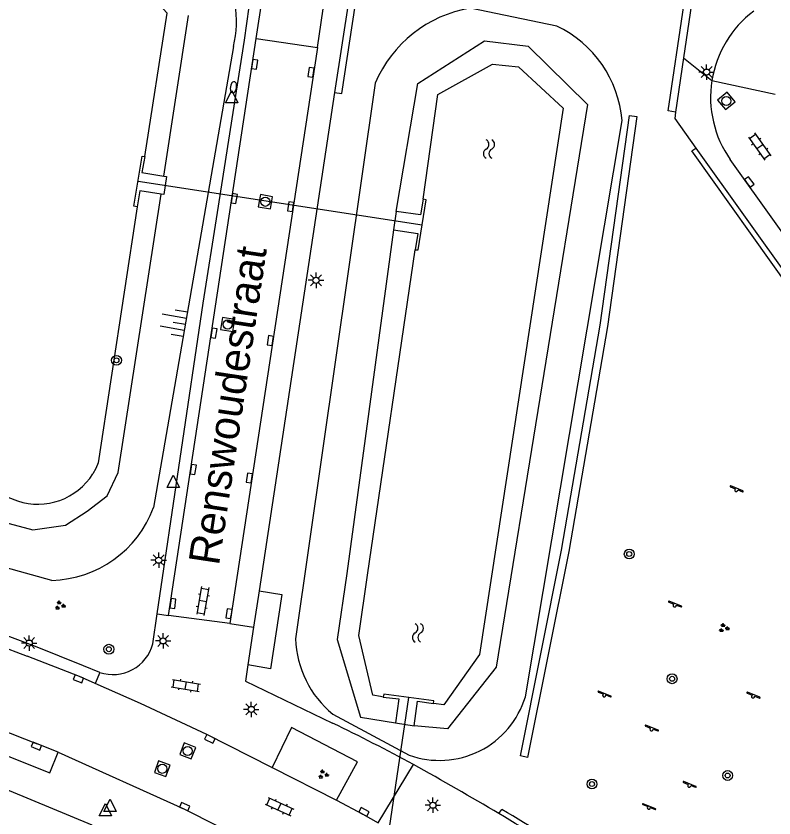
# Model space of a CAD drawing. Extents: x 124000 to 128010, y 398999 to 403000.
# Drawn here: x 126697.3 to 126758.8, y 400159 to 400224.1 of the extents above; entities that cross this region are included whole.
import ezdxf

# ---------------------------------------------------------------- set-up
doc = ezdxf.new("R2010")
doc.units = 0
for name, color, linetype in [('gg-anno-openbare ruimte label', 7, 'Continuous'), ('gg-knt-BGT kruinlijn', 7, 'Continuous'), ('gg-knt-verharding', 7, 'Continuous'), ('gg-knt-verharding nz', 7, 'Continuous'), ('gg-kntw-beschoeiing', 7, 'Continuous'), ('gg-kntw-bovenkant insteek waterloop', 7, 'Continuous'), ('gg-kwrk-duiker nz buis', 7, 'Continuous'), ('gg-kwrk-uitstroombak niveau min 01', 7, 'Continuous'), ('gt-grn-groengrens', 7, 'Continuous'), ('gt-grn-weggrens', 7, 'Continuous'), ('gt-symb-boom', 7, 'Continuous'), ('gt-symb-brandkraan', 7, 'Continuous'), ('gt-symb-groenvak', 7, 'Continuous'), ('gt-symb-klinker verharding', 7, 'Continuous'), ('gt-symb-kolk', 7, 'Continuous'), ('gt-symb-lichtmast', 7, 'Continuous'), ('gt-symb-rioolschacht', 7, 'Continuous'), ('gt-symb-speelvoorziening', 7, 'Continuous'), ('gt-symb-talud symbool', 7, 'Continuous'), ('gt-symb-waterafsluiter', 7, 'Continuous'), ('gt-symb-watersymbool', 7, 'Continuous')]:
    doc.layers.add(name, color=color, linetype=linetype)

# ---------------------------------------------------------------- blocks, each defined once
blk = doc.blocks.new('gt0-KOLK')
at = {"layer": 'gt-symb-kolk'}
blk.add_lwpolyline([(0, 0), (0.375, 0), (0.375, 0.4), (-0.375, 0.4), (-0.375, 0), (0, 0)], dxfattribs=at)
blk = doc.blocks.new('gt0-KL1')
at = {"layer": 'gt-symb-klinker verharding'}
for p, q in [((-1.15, 0.3), (1.15, 0.3)), ((-1, -0.3), (-1, 0.3)), ((-0.5, 0.3), (-0.5, 0.45)), ((0, -0.3), (0, 0.3)), ((0.5, 0.3), (0.5, 0.45)), ((1, -0.3), (1, 0.3)), ((-1.15, -0.3), (1.15, -0.3)), ((-0.5, -0.45), (-0.5, -0.3)), ((0.5, -0.45), (0.5, -0.3))]:
    blk.add_line(p, q, dxfattribs=at)
blk = doc.blocks.new('gt0-SV')
at = {"layer": 'gt-symb-speelvoorziening'}
for p, q in [((-0.477, 0.255), (-0.08, 0.096)), ((0.542, -0.076), (-0.449, 0.324)), ((0.125, 0.014), (0.515, -0.143))]:
    blk.add_line(p, q, dxfattribs=at)
for centre, radius, start, end in [((-0.466, 0.291), 0.0369, 63.6251, 252.66016), ((-0.002, -0.005), 0.128, 127.68665, 8.59861), ((0.531, -0.111), 0.0363, 243.50852, 72.54358)]:
    blk.add_arc(centre, radius, start, end, dxfattribs=at)
blk = doc.blocks.new('gt0-BOOM')
at = {"layer": 'gt-symb-boom'}
for radius in [0.4, 0.2]:
    blk.add_circle((0, 0), radius, dxfattribs=at)
blk = doc.blocks.new('gt0-GRVAK')
at = {"layer": 'gt-symb-groenvak'}
for p, q in [((-0.11, 0.189), (-0.228, 0.24)), ((-0.182, 0.153), (0.088, 0.153)), ((-0.091, 0.211), (-0.156, 0.322)), ((-0.047, 0.214), (-0.047, 0.393)), ((-0.004, 0.211), (0.061, 0.322)), ((0.015, 0.189), (0.133, 0.24)), ((0.262, -0.052), (0.197, 0.059)), ((0.305, -0.049), (0.305, 0.13)), ((0.349, -0.052), (0.414, 0.059)), ((-0.245, -0.228), (-0.363, -0.177)), ((-0.318, -0.264), (-0.047, -0.264)), ((-0.226, -0.206), (-0.291, -0.095)), ((-0.183, -0.203), (-0.183, -0.024)), ((-0.139, -0.206), (-0.074, -0.095)), ((-0.12, -0.228), (-0.002, -0.177)), ((0.243, -0.074), (0.125, -0.023)), ((0.17, -0.11), (0.441, -0.11)), ((0.368, -0.074), (0.486, -0.023))]:
    blk.add_line(p, q, dxfattribs=at)
blk = doc.blocks.new('gt0-WA')
at = {"layer": 'gt-symb-watersymbool'}
for centre, start, end in [((-0.323, 0.022), 28.07249, 151.92751), ((0.427, 0.422), 208.07248, 331.92751), ((-0.323, -0.428), 28.07249, 151.92751), ((0.427, -0.028), 208.07248, 331.92751)]:
    blk.add_arc(centre, 0.425, start, end, dxfattribs=at)
blk = doc.blocks.new('gt0-RS')
at = {"layer": 'gt-symb-rioolschacht'}
blk.add_lwpolyline([(-0.5, -0.5), (0.5, -0.5), (0.5, 0.5), (-0.5, 0.5)], close=True, dxfattribs=at)
blk.add_circle((0, 0), 0.375, dxfattribs=at)
blk = doc.blocks.new('gt0-LMAST')
at = {"layer": 'gt-symb-lichtmast'}
for p, q in [((-0.182, 0.173), (-0.447, 0.438)), ((-0.005, 0.246), (-0.005, 0.621)), ((0.172, 0.173), (0.437, 0.438)), ((-0.255, -0.004), (-0.63, -0.004)), ((-0.182, -0.181), (-0.447, -0.446)), ((-0.005, -0.254), (-0.005, -0.629)), ((0.437, -0.446), (0.172, -0.181)), ((0.245, -0.004), (0.62, -0.004))]:
    blk.add_line(p, q, dxfattribs=at)
blk.add_circle((-0.005, -0.004), 0.25, dxfattribs=at)
blk = doc.blocks.new('gt0-WAFSL')
at = {"layer": 'gt-symb-waterafsluiter'}
for p, q in [((-0.5, -0.333), (0, 0.667)), ((0, 0.667), (0.5, -0.333)), ((0.5, -0.333), (-0.5, -0.333))]:
    blk.add_line(p, q, dxfattribs=at)
blk = doc.blocks.new('gt0-BR')
at = {"layer": 'gt-symb-brandkraan'}
for centre, radius, start, end in [((-0.244, 0), 0.206, 107.56694, 252.43307), ((0.599, -2.664), 3, 106.89205, 107.56694), ((0, -0.691), 0.938, 73.10799, 106.89205), ((-0.599, -2.664), 3, 72.43309, 73.10799), ((0.244, 0), 0.206, 287.56695, 72.43309), ((0.599, 2.664), 3, 252.43307, 253.10797), ((0, 0.691), 0.938, 253.10797, 286.89206), ((-0.599, 2.664), 3, 286.89206, 287.56695)]:
    blk.add_arc(centre, radius, start, end, dxfattribs=at)
blk = doc.blocks.new('gt0-TALUD_1')
at = {"layer": 'gt-symb-talud symbool'}
for p, q in [((-1, -1), (-1, 0)), ((-0.5, -2), (-0.5, 0)), ((0, -1), (0, 0)), ((0.5, -2), (0.5, 0)), ((1, -1), (1, 0))]:
    blk.add_line(p, q, dxfattribs=at)

msp = doc.modelspace()

# ---------------------------------------------------------------- linework, layer by layer
at = {"layer": 'gg-knt-BGT kruinlijn'}
for p, q in [((126741.142, 400223.254), (126734.126, 400224.702)), ((126714.92, 400221.593), (126708.451, 400184.193)), ((126726.424, 400218.618), (126719.952, 400173.554)), ((126738.602, 400168.847), (126746.438, 400215.599)), ((126722.981, 400167.436), (126729.165, 400164.124))]:
    msp.add_line(p, q, dxfattribs=at)
msp.add_lwpolyline([(126700.196, 400178.285), (126696.417, 400179.337), (126679.688, 400184.182)], dxfattribs=at)
for centre, radius, start, end in [((126706.741, 400223.626), 8.428, 346.03969, 9.67758), ((126735.815, 400214.647), 10.196, 99.53359, 157.07857), ((126737.158, 400214.838), 9.312, 4.68811, 64.6656), ((126699.914, 400187.401), 9.12, 271.77445, 339.40719), ((126728.311, 400173.884), 8.366, 182.25879, 230.4209), ((126731.636, 400170.975), 7.284, 250.16511, 343.0087)]:
    msp.add_arc(centre, radius, start, end, dxfattribs=at)
at = {"layer": 'gg-knt-verharding'}
for p, q in [((126725.381, 400232.692), (126723.134, 400217.859)), ((126752.081, 400225.064), (126751.435, 400220.672)), ((126709.671, 400175.436), (126716.778, 400222.247)), ((126716.778, 400222.247), (126721.73, 400221.507)), ((126721.73, 400221.507), (126714.633, 400174.783)), ((126751.435, 400220.672), (126750.788, 400216.279)), ((126723.134, 400217.859), (126717.01, 400177.444)), ((126752.43, 400213.345), (126784.347, 400168.596)), ((126708.387, 400173.134), (126708.738, 400175.57)), ((126714.633, 400174.783), (126709.671, 400175.436)), ((126693.792, 400173.808), (126698.189, 400172.154)), ((126700.023, 400162.679), (126700.715, 400164.361)), ((126718.052, 400163.115), (126718.078, 400163.102)), ((126718.078, 400163.102), (126723.285, 400160.456))]:
    msp.add_line(p, q, dxfattribs=at)
for points in [[(126708.738, 400175.57), (126712.477, 400200.78), (126713.626, 400208.12), (126715.825, 400222.12), (126716.188, 400224.819)], [(126750.788, 400216.279), (126750.711, 400215.755), (126752.43, 400213.345)], [(126786.887, 400168.053), (126774.004, 400186.146), (126755.219, 400212.422)], [(126698.867, 400172.926), (126694.897, 400174.42), (126695.376, 400175.828), (126689.931, 400177.74), (126682.116, 400180.191)], [(126717.01, 400177.444), (126718.849, 400177.159), (126717.921, 400171.12), (126716.101, 400171.442)], [(126704.093, 400170.82), (126702.778, 400171.364), (126698.867, 400172.926)], [(126703.702, 400169.93), (126702.427, 400170.49), (126698.189, 400172.154)], [(126716.101, 400171.442), (126715.899, 400170.109), (126722.965, 400166.723)], [(126718.052, 400163.115), (126712.754, 400165.784), (126707.387, 400168.31), (126703.702, 400169.93)], [(126694.318, 400166.333), (126693.943, 400165.404), (126693.944, 400165.182), (126694.103, 400165.023), (126700.023, 400162.679)], [(126723.285, 400160.456), (126724.974, 400163.577), (126719.627, 400166.361), (126718.078, 400163.102)], [(126703.47, 400158.447), (126696.775, 400161.234), (126690.837, 400163.476), (126684.848, 400165.579)], [(126700.715, 400164.361), (126710.895, 400159.756), (126716.318, 400157.034)], [(126723.285, 400160.456), (126725.421, 400159.334), (126726.662, 400158.638)]]:
    msp.add_lwpolyline(points, dxfattribs=at)
for centre, radius, start, end in [((126762.365, 400217.46), 8.743, 126.87223, 171.02982), ((126762.366, 400217.46), 8.744, 171.02918, 215.1783), ((126705.143, 400174.012), 3.36, 251.78255, 344.85715), ((126648.538, 400013.602), 170.251, 61.59206, 64.07706), ((126538.833, 399823.429), 389.762, 59.5327, 60.70711), ((126634.988, 399989.197), 198.132, 54.46293, 59.1929)]:
    msp.add_arc(centre, radius, start, end, dxfattribs=at)
at = {"layer": 'gg-knt-verharding nz'}
for p, q in [((126717.01, 400177.444), (126716.563, 400174.491)), ((126716.563, 400174.491), (126716.101, 400171.442)), ((126694.037, 400166.99), (126699.02, 400165.042)), ((126700.715, 400164.361), (126699.02, 400165.042)), ((126726.662, 400158.638), (126729.534, 400163.352))]:
    msp.add_line(p, q, dxfattribs=at)
at = {"layer": 'gg-kntw-beschoeiing'}
for p, q in [((126730.299, 400209.216), (126731.515, 400217.713)), ((126725.808, 400178.713), (126729.667, 400205.112)), ((126727.079, 400168.83), (126726.851, 400168.87))]:
    msp.add_line(p, q, dxfattribs=at)
for points in [[(126731.515, 400217.713), (126735.922, 400220.17), (126738.031, 400219.953), (126741.663, 400216.591)], [(126741.663, 400216.591), (126734.887, 400172.278), (126731.993, 400168.198), (126731.144, 400168.296)], [(126726.851, 400168.87), (126726.233, 400168.978), (126725.093, 400173.82), (126725.808, 400178.713)]]:
    msp.add_lwpolyline(points, dxfattribs=at)
at = {"layer": 'gg-kntw-bovenkant insteek waterloop'}
for points in [[(126707.745, 400212.67), (126709.544, 400224.289), (126701.427, 400233.147), (126627.942, 400226.387)], [(126707.127, 400208.598), (126703.945, 400187.818), (126703.755, 400187.365), (126703.523, 400186.93)], [(126605.603, 400199.433), (126611.406, 400198.639), (126629.324, 400198.359), (126641.084, 400197.566), (126659.287, 400195.086), (126672.386, 400192.26), (126675.252, 400191.557), (126684.984, 400188.947), (126692.106, 400186.739), (126697.401, 400184.738)]]:
    msp.add_lwpolyline(points, dxfattribs=at)
msp.add_arc((126699.056, 400189.761), 5.288, 251.76307, 327.63704, dxfattribs=at)
at = {"layer": 'gg-kwrk-duiker nz buis'}
for p, q in [((126707.185, 400210.665), (126730.236, 400207.127)), ((126724.847, 400139.683), (126729.143, 400168.782))]:
    msp.add_line(p, q, dxfattribs=at)
at = {"layer": 'gg-kwrk-uitstroombak niveau min 01'}
for p, q in [((126728.118, 400208.206), (126727.919, 400206.719)), ((126728.078, 400166.731), (126729.57, 400166.504))]:
    msp.add_line(p, q, dxfattribs=at)
for points in [[(126707.127, 400208.598), (126706.86, 400208.63), (126707.511, 400212.7), (126707.745, 400212.67)], [(126707.745, 400212.67), (126707.507, 400211.36), (126709.278, 400211.072)], [(126709.278, 400211.072), (126709.501, 400211.036), (126709.273, 400209.577), (126709.052, 400209.612)], [(126709.052, 400209.612), (126707.32, 400209.885), (126707.127, 400208.598)], [(126730.299, 400209.216), (126730.107, 400207.933), (126728.118, 400208.206)], [(126729.667, 400205.112), (126729.915, 400205.095), (126730.556, 400209.16), (126730.299, 400209.216)], [(126727.919, 400206.719), (126729.883, 400206.43), (126729.667, 400205.112)], [(126731.144, 400168.296), (126731.175, 400168.509), (126727.111, 400169.054), (126727.079, 400168.83)], [(126727.079, 400168.83), (126728.342, 400168.683), (126728.078, 400166.731)], [(126729.57, 400166.504), (126729.859, 400168.481), (126731.144, 400168.296)]]:
    msp.add_lwpolyline(points, dxfattribs=at)
at = {"layer": 'gt-grn-groengrens'}
msp.add_line((126736.461, 400159.372), (126736.705, 400159.711), dxfattribs=at)
for points in [[(126723.134, 400217.859), (126723.727, 400217.769), (126725.884, 400232.004), (126733.973, 400230.714), (126741.619, 400229.571), (126741.708, 400230.165)], [(126750.788, 400216.279), (126750.195, 400216.367), (126751.452, 400224.911), (126748.877, 400228.487), (126742.661, 400229.416), (126742.749, 400230.009)], [(126709.278, 400211.072), (126711.289, 400224.102)], [(126728.118, 400208.206), (126729.881, 400218.605), (126735.295, 400222.044), (126738.818, 400221.614), (126743.63, 400216.885), (126736.24, 400171.243), (126732.287, 400166.257), (126729.57, 400166.504)], [(126738.784, 400163.936), (126738.196, 400164.054), (126741.543, 400180.753), (126744.667, 400198.98), (126747.034, 400215.993), (126747.628, 400215.911), (126745.259, 400198.888), (126742.133, 400180.643), (126738.784, 400163.936)], [(126784.347, 400168.596), (126783.995, 400168.349), (126752.114, 400213.119), (126752.43, 400213.345)], [(126604.555, 400198.17), (126610.702, 400196.974), (126632.063, 400196.346), (126657.318, 400193.454), (126661.842, 400192.197), (126698.657, 400182.392), (126701.296, 400182.769), (126703.055, 400183.9), (126704.689, 400185.157), (126705.568, 400187.043), (126709.052, 400209.612)], [(126727.919, 400206.719), (126724.132, 400178.846), (126723.35, 400173.486), (126725.241, 400167.209), (126728.078, 400166.731)]]:
    msp.add_lwpolyline(points, dxfattribs=at)
msp.add_arc((126625.542, 399972.44), 217.779, 54.99771, 59.30689, dxfattribs=at)
at = {"layer": 'gt-grn-weggrens'}
for p, q in [((126716.778, 400222.247), (126717.806, 400229.014)), ((126721.73, 400221.507), (126722.747, 400228.329)), ((126751.435, 400220.672), (126753.729, 400218.823)), ((126753.729, 400218.823), (126758.862, 400217.73)), ((126708.738, 400175.57), (126709.671, 400175.436)), ((126714.633, 400174.783), (126716.563, 400174.491)), ((126704.093, 400170.82), (126703.702, 400169.93))]:
    msp.add_line(p, q, dxfattribs=at)

# ---------------------------------------------------------------- block references
at = {"layer": 'gt-symb-boom'}
for p in [(126705.442, 400196.141), (126747.024, 400180.428), (126704.822, 400172.707), (126750.5, 400170.312), (126755.004, 400162.465), (126744, 400161.772)]:
    msp.add_blockref('gt0-BOOM', p, dxfattribs=at)
at = {"layer": 'gt-symb-brandkraan', "rotation": -97.93555037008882}
msp.add_blockref('gt0-BR', (126714.926, 400218.288), dxfattribs=at)
at = {"layer": 'gt-symb-groenvak'}
for p in [(126700.851, 400176.254), (126754.687, 400174.424), (126722.201, 400162.553)]:
    msp.add_blockref('gt0-GRVAK', p, dxfattribs=at)
at = {"layer": 'gt-symb-klinker verharding'}
for p, rotation in [((126757.608, 400213.483), -54.60889248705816), ((126712.441, 400176.622), -100.1407931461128), ((126711.064, 400169.763), -9.84862238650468), ((126718.662, 400159.936), -24.334874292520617)]:
    msp.add_blockref('gt0-KL1', p, dxfattribs=dict(at, rotation=rotation))
at = {"layer": 'gt-symb-kolk'}
for p, rotation in [((126716.449, 400220.175), -98.68085058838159), ((126721.409, 400219.466), 81.08396326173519), ((126756.601, 400210.488), -54.48230213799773), ((126714.79, 400209.287), -98.56758990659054), ((126719.762, 400208.577), 81.37577126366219), ((126713.143, 400198.372), -98.62422873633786), ((126718.117, 400197.713), 81.37577126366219), ((126711.467, 400187.314), -98.62422873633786), ((126716.417, 400186.566), 81.31914941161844), ((126709.817, 400176.443), -98.21920924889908), ((126714.755, 400175.562), 81.43241009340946), ((126702.427, 400170.49), 158.3580995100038), ((126713.098, 400165.616), 153.9476490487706), ((126699.02, 400165.042), 158.33696013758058), ((126710.895, 400159.756), -23.386642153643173), ((126725.421, 400159.334), -27.641142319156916)]:
    msp.add_blockref('gt0-KOLK', p, dxfattribs=dict(at, rotation=rotation))
at = {"layer": 'gt-symb-lichtmast'}
for p in [(126753.306, 400219.522), (126721.626, 400202.633), (126708.868, 400179.933), (126709.228, 400173.386), (126698.364, 400173.209), (126716.378, 400167.827), (126731.102, 400160.057)]:
    msp.add_blockref('gt0-LMAST', p, dxfattribs=at)
at = {"layer": 'gt-symb-rioolschacht'}
for p, rotation in [((126754.901, 400217.175), 40.29689620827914), ((126717.516, 400209.004), -9.669505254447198), ((126714.454, 400199.044), 170.4434723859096), ((126711.214, 400164.454), 68.28370953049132), ((126709.157, 400163.014), 69.87983420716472)]:
    msp.add_blockref('gt0-RS', p, dxfattribs=dict(at, rotation=rotation))
at = {"layer": 'gt-symb-speelvoorziening'}
for p in [(126755.703, 400185.625), (126750.711, 400176.276), (126744.993, 400168.981), (126757.066, 400168.891), (126748.83, 400166.219), (126751.891, 400161.649), (126748.608, 400159.85)]:
    msp.add_blockref('gt0-SV', p, dxfattribs=at)
at = {"layer": 'gt-symb-talud symbool', "xscale": 0.9995624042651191, "yscale": 0.9995624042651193, "rotation": -99.79214624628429}
msp.add_blockref('gt0-TALUD_1', (126711.026, 400199.077), dxfattribs=at)
at = {"layer": 'gt-symb-waterafsluiter'}
for p in [(126714.786, 400217.365), (126710.042, 400186.149), (126704.921, 400159.888), (126704.542, 400159.519)]:
    msp.add_blockref('gt0-WAFSL', p, dxfattribs=at)
at = {"layer": 'gt-symb-watersymbool', "rotation": 90}
for p in [(126735.648, 400213.226), (126729.881, 400173.978)]:
    msp.add_blockref('gt0-WA', p, dxfattribs=at)

# ---------------------------------------------------------------- texts
at = {"layer": 'gg-anno-openbare ruimte label'}
msp.add_text('Renswoudestraat', height=2.5, rotation=81.4, dxfattribs=at).set_placement((126713.746, 400179.433))

doc.saveas('drawing.dxf')
